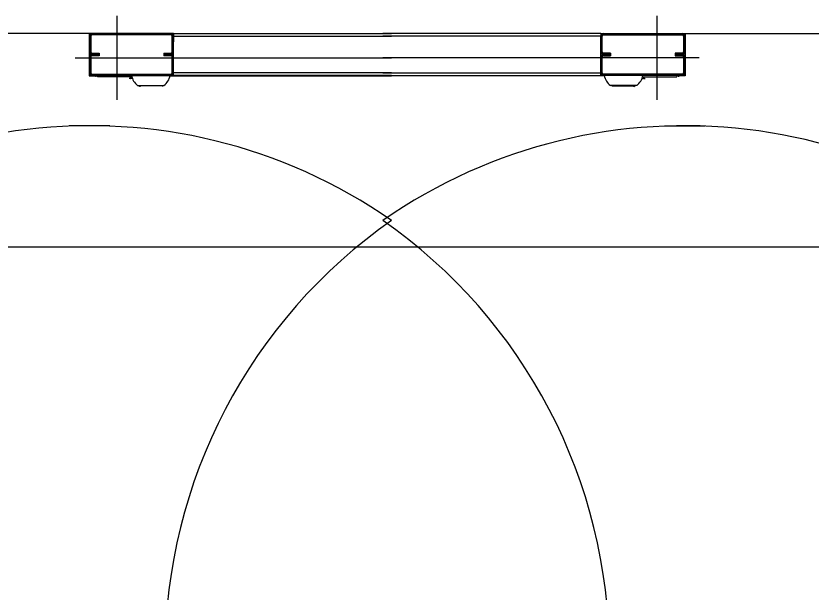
# Model space of a CAD drawing. Extents: x -264205 to -263659, y -1242401 to -1242060.
# Drawn here: x -263852.388 to -263851.488, y -1242241.198 to -1242240.545 of the extents above; entities that cross this region are included whole.
import ezdxf

# ---------------------------------------------------------------- set-up
doc = ezdxf.new("R2010")
doc.units = 0
doc.layers.add('OSI_STAVBY_KFA', color=7, linetype='Continuous')
doc.layers.add('SITUACIA_DSP_2D', color=7, linetype='Continuous')

msp = doc.modelspace()

# ---------------------------------------------------------------- linework, layer by layer
at = {"layer": 'OSI_STAVBY_KFA'}
msp.add_line((-263792.65279, -1242240.80724), (-263911.52279, -1242240.80724), dxfattribs=at)
at = {"layer": 'SITUACIA_DSP_2D'}
for p, q in [((-263852.27339, -1242240.64016), (-263852.27339, -1242240.54516)), ((-263851.66209, -1242240.64016), (-263851.66209, -1242240.54516)), ((-263852.30521, -1242240.56511), (-263852.81937, -1242240.56511)), ((-263852.30189, -1242240.56511), (-263852.30521, -1242240.56511)), ((-263852.30521, -1242240.56511), (-263852.30521, -1242240.61308)), ((-263852.30332, -1242240.56796), (-263852.30474, -1242240.56796)), ((-263852.30474, -1242240.56796), (-263852.30474, -1242240.58601)), ((-263852.30332, -1242240.56796), (-263852.30332, -1242240.58601)), ((-263852.30189, -1242240.56511), (-263852.30189, -1242240.56653)), ((-263852.21259, -1242240.56511), (-263852.30189, -1242240.56511)), ((-263852.21259, -1242240.56653), (-263852.30189, -1242240.56653)), ((-263852.21259, -1242240.56653), (-263852.21259, -1242240.56511)), ((-263852.20974, -1242240.56511), (-263852.21259, -1242240.56511)), ((-263852.20974, -1242240.56796), (-263852.21117, -1242240.56796)), ((-263852.21117, -1242240.58601), (-263852.21117, -1242240.56796)), ((-263852.20974, -1242240.56511), (-263851.96274, -1242240.56511)), ((-263852.20974, -1242240.56511), (-263852.20974, -1242240.56796)), ((-263852.20974, -1242240.56796), (-263851.96274, -1242240.56796)), ((-263852.20974, -1242240.56796), (-263852.20974, -1242240.57461)), ((-263852.20974, -1242240.58601), (-263852.20974, -1242240.56796)), ((-263851.72574, -1242240.56511), (-263851.97274, -1242240.56511)), ((-263851.72574, -1242240.56796), (-263851.97274, -1242240.56796)), ((-263851.72574, -1242240.56511), (-263851.72574, -1242240.56796)), ((-263851.72574, -1242240.56511), (-263851.72289, -1242240.56511)), ((-263851.72574, -1242240.56796), (-263851.72574, -1242240.57461)), ((-263851.72574, -1242240.56796), (-263851.72432, -1242240.56796)), ((-263851.72574, -1242240.58601), (-263851.72574, -1242240.56796)), ((-263851.72432, -1242240.58601), (-263851.72432, -1242240.56796)), ((-263851.72289, -1242240.56653), (-263851.72289, -1242240.56511)), ((-263851.72289, -1242240.56511), (-263851.63359, -1242240.56511)), ((-263851.72289, -1242240.56653), (-263851.63359, -1242240.56653)), ((-263851.63359, -1242240.56511), (-263851.63359, -1242240.56653)), ((-263851.63359, -1242240.56511), (-263851.63027, -1242240.56511)), ((-263851.63217, -1242240.56796), (-263851.63074, -1242240.56796)), ((-263851.63217, -1242240.56796), (-263851.63217, -1242240.58601)), ((-263851.63074, -1242240.56796), (-263851.63074, -1242240.58601)), ((-263851.63027, -1242240.56511), (-263851.11611, -1242240.56511)), ((-263851.63027, -1242240.56511), (-263851.63027, -1242240.61308)), ((-263852.30474, -1242240.58601), (-263852.30332, -1242240.58601)), ((-263852.30189, -1242240.58743), (-263852.30189, -1242240.58886)), ((-263852.30189, -1242240.58743), (-263852.29382, -1242240.58743)), ((-263852.29382, -1242240.58743), (-263852.29382, -1242240.58886)), ((-263852.22067, -1242240.58743), (-263852.22067, -1242240.59028)), ((-263852.22067, -1242240.58743), (-263852.21259, -1242240.58743)), ((-263852.21259, -1242240.58886), (-263852.21259, -1242240.58743)), ((-263852.21117, -1242240.58601), (-263852.20974, -1242240.58601)), ((-263852.20974, -1242240.60976), (-263852.20974, -1242240.58031)), ((-263851.72574, -1242240.60976), (-263851.72574, -1242240.58031)), ((-263851.72432, -1242240.58601), (-263851.72574, -1242240.58601)), ((-263851.72289, -1242240.58886), (-263851.72289, -1242240.58743)), ((-263851.71482, -1242240.58743), (-263851.72289, -1242240.58743)), ((-263851.71482, -1242240.58743), (-263851.71482, -1242240.59028)), ((-263851.64167, -1242240.58743), (-263851.64167, -1242240.58886)), ((-263851.63359, -1242240.58743), (-263851.64167, -1242240.58743)), ((-263851.63359, -1242240.58743), (-263851.63359, -1242240.58886)), ((-263851.63074, -1242240.58601), (-263851.63217, -1242240.58601)), ((-263852.32089, -1242240.59266), (-263851.96274, -1242240.59266)), ((-263852.30332, -1242240.59171), (-263852.30474, -1242240.59171)), ((-263852.30474, -1242240.59171), (-263852.30474, -1242240.60976)), ((-263852.30332, -1242240.59171), (-263852.30332, -1242240.60976)), ((-263852.30189, -1242240.58886), (-263852.30189, -1242240.59028)), ((-263852.30189, -1242240.58886), (-263852.29382, -1242240.58886)), ((-263852.29382, -1242240.58886), (-263852.30189, -1242240.58886)), ((-263852.29382, -1242240.59028), (-263852.30189, -1242240.59028)), ((-263852.29382, -1242240.58886), (-263852.29382, -1242240.59028)), ((-263852.22067, -1242240.58886), (-263852.21259, -1242240.58886)), ((-263852.21259, -1242240.58886), (-263852.22067, -1242240.58886)), ((-263852.21259, -1242240.59028), (-263852.22067, -1242240.59028)), ((-263852.21259, -1242240.59028), (-263852.21259, -1242240.58886)), ((-263852.20974, -1242240.59171), (-263852.21117, -1242240.59171)), ((-263852.21117, -1242240.60976), (-263852.21117, -1242240.59171)), ((-263852.20974, -1242240.60976), (-263852.20974, -1242240.59171)), ((-263851.61459, -1242240.59266), (-263851.97274, -1242240.59266)), ((-263851.72574, -1242240.59171), (-263851.72432, -1242240.59171)), ((-263851.72574, -1242240.60976), (-263851.72574, -1242240.59171)), ((-263851.72432, -1242240.60976), (-263851.72432, -1242240.59171)), ((-263851.71482, -1242240.58886), (-263851.72289, -1242240.58886)), ((-263851.72289, -1242240.59028), (-263851.72289, -1242240.58886)), ((-263851.72289, -1242240.58886), (-263851.71482, -1242240.58886)), ((-263851.72289, -1242240.59028), (-263851.71482, -1242240.59028)), ((-263851.64167, -1242240.58886), (-263851.64167, -1242240.59028)), ((-263851.63359, -1242240.58886), (-263851.64167, -1242240.58886)), ((-263851.64167, -1242240.58886), (-263851.63359, -1242240.58886)), ((-263851.64167, -1242240.59028), (-263851.63359, -1242240.59028)), ((-263851.63359, -1242240.58886), (-263851.63359, -1242240.59028)), ((-263851.63217, -1242240.59171), (-263851.63074, -1242240.59171)), ((-263851.63217, -1242240.59171), (-263851.63217, -1242240.60976)), ((-263851.63074, -1242240.59171), (-263851.63074, -1242240.60976)), ((-263852.30521, -1242240.61308), (-263852.29762, -1242240.61308)), ((-263852.30474, -1242240.60976), (-263852.30332, -1242240.60976)), ((-263852.30189, -1242240.61118), (-263852.30189, -1242240.61261)), ((-263852.30189, -1242240.61118), (-263852.21259, -1242240.61118)), ((-263852.30189, -1242240.61261), (-263852.21259, -1242240.61261)), ((-263852.29762, -1242240.61261), (-263852.29762, -1242240.61403)), ((-263852.29572, -1242240.61261), (-263852.29572, -1242240.61403)), ((-263852.25691, -1242240.61403), (-263852.29572, -1242240.61403)), ((-263852.25689, -1242240.61413), (-263852.25985, -1242240.61413)), ((-263852.25857, -1242240.61508), (-263852.25787, -1242240.61508)), ((-263852.25856, -1242240.61553), (-263852.25857, -1242240.61508)), ((-263852.25787, -1242240.61508), (-263852.25786, -1242240.61553)), ((-263852.21364, -1242240.61308), (-263851.96274, -1242240.61308)), ((-263852.21259, -1242240.61261), (-263852.21259, -1242240.61118)), ((-263852.21117, -1242240.60976), (-263852.20974, -1242240.60976)), ((-263851.96274, -1242240.60976), (-263852.20974, -1242240.60976)), ((-263852.20974, -1242240.61261), (-263852.20974, -1242240.60976)), ((-263851.96274, -1242240.61261), (-263852.20974, -1242240.61261)), ((-263851.97274, -1242240.60976), (-263851.72574, -1242240.60976)), ((-263851.97274, -1242240.61261), (-263851.72574, -1242240.61261)), ((-263851.72185, -1242240.61308), (-263851.97274, -1242240.61308)), ((-263851.72574, -1242240.61261), (-263851.72574, -1242240.60976)), ((-263851.72432, -1242240.60976), (-263851.72574, -1242240.60976)), ((-263851.72289, -1242240.61261), (-263851.72289, -1242240.61118)), ((-263851.63359, -1242240.61118), (-263851.72289, -1242240.61118)), ((-263851.63359, -1242240.61261), (-263851.72289, -1242240.61261)), ((-263851.6786, -1242240.61413), (-263851.67563, -1242240.61413)), ((-263851.67857, -1242240.61403), (-263851.63977, -1242240.61403)), ((-263851.67762, -1242240.61508), (-263851.67763, -1242240.61553)), ((-263851.67692, -1242240.61508), (-263851.67762, -1242240.61508)), ((-263851.67692, -1242240.61553), (-263851.67692, -1242240.61508)), ((-263851.63977, -1242240.61261), (-263851.63977, -1242240.61403)), ((-263851.63787, -1242240.61261), (-263851.63787, -1242240.61403)), ((-263851.63027, -1242240.61308), (-263851.63787, -1242240.61308)), ((-263851.63359, -1242240.61118), (-263851.63359, -1242240.61261)), ((-263851.63074, -1242240.60976), (-263851.63217, -1242240.60976)), ((-263852.25855, -1242240.61593), (-263852.25978, -1242240.61593)), ((-263852.25855, -1242240.61593), (-263852.25856, -1242240.61553)), ((-263852.25855, -1242240.61593), (-263852.25785, -1242240.61593)), ((-263852.25786, -1242240.61553), (-263852.25785, -1242240.61593)), ((-263852.25629, -1242240.61593), (-263852.25785, -1242240.61593)), ((-263852.25031, -1242240.62401), (-263852.22048, -1242240.62401)), ((-263852.24916, -1242240.62401), (-263852.24882, -1242240.62419)), ((-263852.24882, -1242240.62419), (-263852.24818, -1242240.62432)), ((-263852.22358, -1242240.62432), (-263852.24818, -1242240.62432)), ((-263852.24755, -1242240.62467), (-263852.24765, -1242240.62432)), ((-263852.22261, -1242240.62432), (-263852.22358, -1242240.62432)), ((-263852.22261, -1242240.62432), (-263852.22196, -1242240.62419)), ((-263852.22196, -1242240.62419), (-263852.22163, -1242240.62401)), ((-263851.68518, -1242240.62401), (-263851.71501, -1242240.62401)), ((-263851.71352, -1242240.62419), (-263851.71386, -1242240.62401)), ((-263851.71288, -1242240.62432), (-263851.71352, -1242240.62419)), ((-263851.71288, -1242240.62432), (-263851.7119, -1242240.62432)), ((-263851.7119, -1242240.62432), (-263851.68731, -1242240.62432)), ((-263851.68793, -1242240.62467), (-263851.68783, -1242240.62432)), ((-263851.68666, -1242240.62419), (-263851.68731, -1242240.62432)), ((-263851.68633, -1242240.62401), (-263851.68666, -1242240.62419)), ((-263851.67919, -1242240.61593), (-263851.67763, -1242240.61593)), ((-263851.67763, -1242240.61553), (-263851.67763, -1242240.61593)), ((-263851.67693, -1242240.61593), (-263851.67763, -1242240.61593)), ((-263851.67693, -1242240.61593), (-263851.67692, -1242240.61553)), ((-263851.67693, -1242240.61593), (-263851.67571, -1242240.61593)), ((-263852.24727, -1242240.62545), (-263852.24755, -1242240.62467)), ((-263851.68822, -1242240.62545), (-263851.68793, -1242240.62467)), ((-263852.2818, -1242240.66961), (-263852.32768, -1242240.66961)), ((-263851.65369, -1242240.66961), (-263851.6078, -1242240.66961))]:
    msp.add_line(p, q, dxfattribs=at)
for centre, radius, start, end in [((-263852.30189, -1242240.56796), 0.00285, 90, 180), ((-263852.30189, -1242240.56796), 0.00143, 90, 180), ((-263852.21259, -1242240.56796), 0.00285, 0, 90), ((-263852.21259, -1242240.56796), 0.00143, 0, 90), ((-263851.72289, -1242240.56796), 0.00285, 90, 180), ((-263851.72289, -1242240.56796), 0.00143, 90, 180), ((-263851.63359, -1242240.56796), 0.00285, 0, 90), ((-263851.63359, -1242240.56796), 0.00143, 0, 90), ((-263852.30189, -1242240.58601), 0.00285, 180, 270), ((-263852.30189, -1242240.58601), 0.00143, 180, 270), ((-263852.21259, -1242240.58601), 0.00143, 270, 0), ((-263852.21259, -1242240.58601), 0.00285, 270, 0), ((-263851.72289, -1242240.58601), 0.00285, 180, 270), ((-263851.72289, -1242240.58601), 0.00143, 180, 270), ((-263851.63359, -1242240.58601), 0.00285, 270, 0), ((-263851.63359, -1242240.58601), 0.00143, 270, 0), ((-263852.30189, -1242240.59171), 0.00285, 90, 180), ((-263852.30189, -1242240.59171), 0.00143, 90, 180), ((-263852.21259, -1242240.59171), 0.00285, 0, 90), ((-263852.21259, -1242240.59171), 0.00143, 0, 90), ((-263851.72289, -1242240.59171), 0.00285, 90, 180), ((-263851.72289, -1242240.59171), 0.00143, 90, 180), ((-263851.63359, -1242240.59171), 0.00285, 0, 90), ((-263851.63359, -1242240.59171), 0.00143, 0, 90), ((-263852.30189, -1242240.60976), 0.00285, 180, 270), ((-263852.30189, -1242240.60976), 0.00142, 180, 270), ((-263852.25976, -1242240.61413), 0.000095, 90, 180), ((-263852.23858, -1242240.60906), 0.019, 190.75587, 231.87121), ((-263852.23221, -1242240.60906), 0.019, 308.12879, 349.24413), ((-263852.21259, -1242240.60976), 0.00142, 270, 0), ((-263852.21259, -1242240.60976), 0.00285, 270, 0), ((-263851.72289, -1242240.60976), 0.00285, 180, 270), ((-263851.72289, -1242240.60976), 0.00142, 180, 270), ((-263851.70328, -1242240.60906), 0.019, 190.75587, 231.87121), ((-263851.69691, -1242240.60906), 0.019, 308.12879, 349.24413), ((-263851.67572, -1242240.61413), 0.000095, 0, 90), ((-263851.63359, -1242240.60976), 0.00142, 270, 0), ((-263851.63359, -1242240.60976), 0.00285, 270, 0), ((-263852.30474, -1242241.26811), 0.5985, 55.15038, 304.84962), ((-263851.63074, -1242241.26811), 0.5985, 235.15038, 124.84962), ((-263851.62074, -1242241.26811), 0.5985, 124.85019, 235.14981), ((-263852.31474, -1242241.26811), 0.5985, 304.85019, 55.14981)]:
    msp.add_arc(centre, radius, start, end, dxfattribs=at)

doc.saveas('drawing.dxf')
